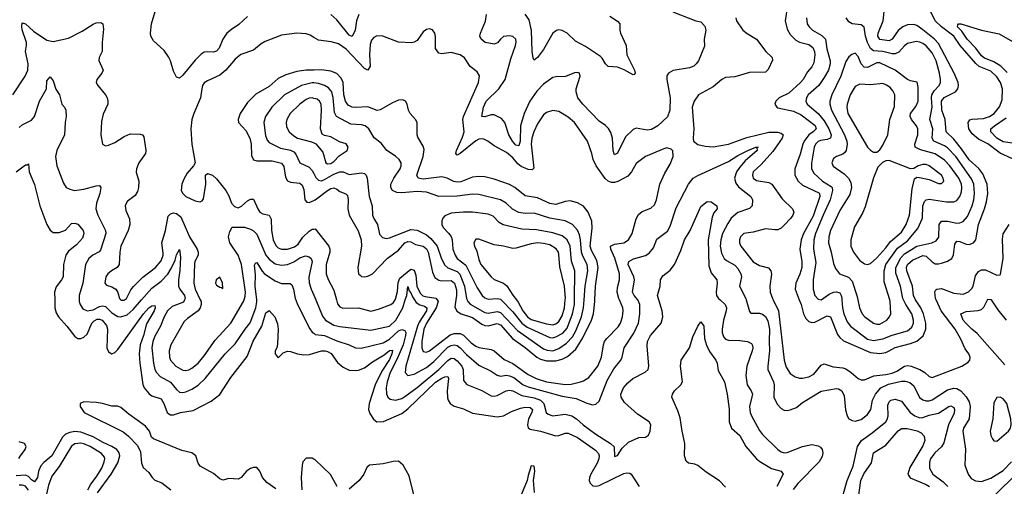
# Model space of a CAD drawing. Header units: inches. Extents: x 884549 to 1028252, y 526810 to 653624.
# Tile 285 of 656: x 928093 to 934478, y 598792 to 601817. Entities that reach past the tile are written whole.
import ezdxf

# ---------------------------------------------------------------- set-up
doc = ezdxf.new("R2010")
doc.units = ezdxf.units.IN
doc.header["$MEASUREMENT"] = 0
for name, color, linetype in [('A9529', 7, 'Continuous'), ('A9539', 7, 'Continuous'), ('A9620', 7, 'Continuous'), ('A9630', 7, 'Continuous')]:
    doc.layers.add(name, color=color, linetype=linetype)

msp = doc.modelspace()

# ---------------------------------------------------------------- linework, layer by layer
at = {"layer": 'A9529', "color": 5}
for points, elevation in [([(928320.4, 600000), (928321.7, 599950), (928330, 599917.1), (928345.8, 599890), (928399.2, 599830), (928450, 599762.7), (928471.2, 599751.2), (928490, 599750.2), (928510, 599759.3), (928530, 599778.5), (928561.5, 599850), (928575.3, 599864.7), (928595.1, 599875.1), (928610, 599876), (928628.5, 599868.5), (928655.2, 599835.2), (928663.6, 599810), (928658, 599690), (928670, 599663.2), (928690, 599650.2), (928710, 599658.9), (928730, 599679.4), (928895, 599910), (928930, 599948.1), (928950, 599962.1), (928970, 599964.9), (928972.4, 599950), (928964.4, 599930), (928914.6, 599845.4), (928896.1, 599770), (928875.1, 599710), (928867.8, 599650), (928871.2, 599590), (928891.9, 599451.9), (928900.2, 599430), (928931.9, 599391.9), (928950, 599378.1), (929010, 599359.7), (929027, 599330), (929050, 599270.2), (929061.1, 599261.1), (929070, 599255.5), (929090, 599255.1), (929135.6, 599270), (929217.2, 599282.8), (929335.5, 599344.5), (929390, 599386.5), (929463, 599497), (929567.3, 599632.7), (929606.1, 599733.9), (929662.5, 599830), (929690, 599916.5), (929710, 599931.8), (929746.5, 599890), (929764.8, 599844.8), (929770.2, 599809.8), (929765.4, 599714.6), (929761.3, 599690), (929750.6, 599670), (929749.2, 599650), (929770, 599626), (929801.5, 599658.5), (929830, 599667.9), (929850, 599666), (929894, 599650), (929935.4, 599644.6), (929973.3, 599646.7), (930000, 599654.9)], 2120), ([(928478.2, 600000), (928477.8, 599990), (928484.8, 599970), (928503, 599943), (928530, 599928.9), (928570, 599936), (928610, 599958), (928630, 599963.1), (928650, 599957.8), (928690, 599917.6), (928730, 599893.6), (928750, 599890.7), (928790, 599903.5), (928830, 599939.1), (928883.1, 600000)], 2140), ([(928749.8, 600000), (928750, 599999.8), (928770, 599998.2), (928772.5, 600000)], 2160), ([(929161.8, 600000), (929154.4, 599985.6), (929081.2, 599958.8), (929050.6, 599929.4), (929029, 599890), (929006.1, 599830), (928970, 599766), (928956.6, 599730), (928949.1, 599690), (928960.1, 599590), (928970.1, 599550.1), (928980.9, 599530), (929004.2, 599504.2), (929070, 599466.6), (929110, 599419.6), (929130, 599403.2), (929150, 599400.2), (929170, 599404.2), (929210, 599420.9), (929250, 599447.8), (929295.4, 599490), (929424.7, 599650), (929490, 599716.2), (929554.3, 599810), (929588.5, 599851.5), (929623.6, 599950), (929631.7, 599988.3), (929630.3, 600000)], 2140), ([(929264.2, 600000), (929269, 599990), (929269.5, 599970), (929263.7, 599950), (929250, 599929), (929180.5, 599879.5), (929160.4, 599859.6), (929074, 599710), (929062.6, 599670), (929064.1, 599630), (929070, 599609.1), (929106.4, 599570), (929150, 599546), (929170, 599543), (929190, 599547.2), (929210, 599558), (929250, 599591.5), (929290, 599637.8), (929361.5, 599738.5), (929461.7, 599850), (929544.8, 599990), (929548, 600000)], 2160), ([(929883.9, 600000), (929895, 599970), (929973.8, 599813.8), (929990.7, 599790.7), (930000, 599784)], 2140), ([(929754.7, 598774.7), (929696.7, 598816.7), (929668.6, 598848.6), (929650.1, 598890.1), (929630, 598913.4), (929610, 598913.9), (929590, 598908.1), (929564.7, 598890), (929529.8, 598850.2), (929510, 598838.9), (929450, 598842.2), (929410, 598832.6), (929390, 598839.8), (929350, 598875), (929263.4, 598923.4), (929250, 598941.1), (929234.8, 598990), (929210, 599008.9), (929144.8, 599024.8), (928960.3, 599100.3), (928948, 599110), (928935.1, 599150), (928910, 599182.6), (928800.2, 599260.2), (928750, 599302), (928730, 599312.3), (928690, 599311.1), (928631.1, 599328.9), (928590, 599334.7), (928510, 599340.2), (928486, 599330), (928484.8, 599310), (928511.6, 599270), (928764.3, 599144.3), (928797.9, 599117.9), (928857.7, 599057.7), (928876.1, 599016.1), (928883.2, 598943.2), (928894.9, 598914.9), (928930, 598882.7), (928951.6, 598850), (928970, 598833), (929015.1, 598815.1), (929072.6, 598770)], 2080), ([(928597.2, 598750), (928687.4, 598870), (928730, 598944.2), (928742.7, 598990), (928738.8, 599010), (928722.9, 599030), (928691.7, 599050), (928635.4, 599075.4), (928570, 599113.5), (928490, 599142.7), (928450, 599146.4), (928418.6, 599141.4), (928390.6, 599129.4), (928370.6, 599110), (928302.5, 598990), (928250, 598947.2), (928230, 598925), (928215, 598890), (928208.3, 598850), (928190, 598822.2), (928170, 598833.6), (928150, 598856.2), (928130, 598865), (928070, 598859.3)], 2120), ([(928088.6, 598971.4), (928097.8, 598990), (928129.8, 599030), (928135, 599050), (928124.4, 599070), (928090, 599080.5)], 2120), ([(928535.6, 598770), (928554.1, 598805.9), (928590, 598850.8), (928626.7, 598910), (928641.9, 598950), (928645.2, 598970), (928642.1, 598982.1), (928624.5, 599004.5), (928550, 599050.4), (928510, 599068.4), (928490, 599072.5), (928450, 599067.2), (928428.3, 599051.7), (928350, 598919.5), (928302.6, 598857.4), (928281, 598799), (928251, 598671)], 2140), ([(930000, 598969.1), (929990, 598973.8), (929950, 598974), (929930, 598950.4), (929924.8, 598930), (929918.6, 598850), (929923.7, 598770)], 2080), ([(928150, 598766.6), (928130, 598792.4), (928110, 598800.4), (928090, 598800.3)], 2140)]:
    msp.add_lwpolyline(points, dxfattribs=dict(at, elevation=elevation))
at = {"layer": 'A9539', "color": 5}
for points, elevation in [([(930000, 599784), (930010, 599776.8), (930070, 599770.6), (930150, 599735.3), (930230.1, 599710.1), (930270, 599690.9), (930307.2, 599687.2), (930450, 599722.3), (930490, 599746.7), (930550, 599799.4), (930570, 599808.5), (930590, 599803.2), (930596.6, 599790), (930595.9, 599770), (930579.8, 599710), (930541.8, 599618.2), (930495.3, 599530), (930475.6, 599470), (930470.1, 599430), (930472.4, 599392.4), (930481.1, 599370), (930496.4, 599356.4), (930530.1, 599350.1), (930570, 599361.4), (930590, 599373.7), (930670, 599433.1), (930810, 599550.1), (930870, 599608.4), (930890, 599622.5), (930910, 599621.3), (930930, 599605.6), (930961, 599570), (930968.6, 599550), (930970, 599478), (930992.7, 599452.7), (931090, 599414), (931150, 599379.3), (931170, 599376.3), (931190, 599379.8), (931248.3, 599411.7), (931270, 599416.2), (931290, 599411.1), (931350, 599380.3), (931430, 599365.8), (931469.3, 599350), (931492.8, 599330), (931507.6, 599270), (931519.6, 599259.6), (931550, 599248.8), (931630, 599258.8), (931674, 599250), (931703.7, 599230), (931746.8, 599190), (931830, 599130.1), (931924.4, 599070), (931947.1, 599047.1), (931950, 598986), (931970, 598990.8), (931999.7, 599040.3), (932041.8, 599078.2), (932107.5, 599107.5), (932150, 599111.3), (932170, 599124.7), (932181.2, 599150), (932185.6, 599190), (932175.8, 599210), (932099.8, 599259.8), (932014.9, 599334.9), (931992.4, 599370), (931990.6, 599390), (932009.3, 599430.7), (932037.2, 599462.8), (932069.6, 599490), (932148.6, 599531.4), (932167.4, 599550), (932171.6, 599570), (932162, 599702), (932163.8, 599730), (932183, 599770), (932251.6, 599850), (932262.9, 599890), (932259.5, 599930), (932238.1, 600000)], 2140), ([(930012.6, 600000), (930056, 599896), (930076.9, 599870), (930130, 599837.5), (930170, 599827.8), (930370, 599803.4), (930490, 599831.2), (930531.1, 599868.9), (930577.7, 599950), (930593.7, 600000)], 2160), ([(930147.5, 600000), (930154.6, 599974.6), (930170, 599956.3), (930187.5, 599947.5), (930290, 599948.3), (930370, 599926.9), (930420.2, 599939.8), (930500.5, 599970), (930516.8, 599983.2), (930527, 600000)], 2180), ([(930654, 600000), (930664.2, 599984.2), (930687.9, 599967.9), (930719.1, 599959.1), (930733.4, 599950), (930730.7, 599930), (930683.5, 599856.5), (930671.7, 599830), (930596.4, 599570), (930593.4, 599530), (930610, 599510.2), (930650, 599518.8), (930730, 599563.3), (930779.6, 599600.4), (930870, 599693.5), (930890, 599705), (930910, 599709.5), (930930, 599705), (930949.3, 599689.3), (930990, 599645.6), (931070, 599576.5), (931150, 599538.5), (931190, 599512.2), (931210, 599506.7), (931250, 599512.1), (931270, 599508.9), (931296.5, 599496.5), (931357.5, 599450), (931390, 599436.3), (931610, 599377), (931700.5, 599360.5), (931770, 599330.1), (931810, 599320.5), (931830, 599325), (931850, 599344.9), (931902.2, 599477.8), (931946.1, 599553.9), (931990.6, 599610), (931999.8, 599630), (932013.2, 599690), (932076.1, 599783.9), (932105.3, 599850), (932113.8, 599910), (932114.2, 599970), (932101.8, 600000)], 2160), ([(930799.7, 600000), (930806.6, 599990), (930794.4, 599950), (930731.5, 599850), (930714.3, 599810), (930700.9, 599730), (930701, 599690), (930710, 599665.5), (930730, 599661), (930750, 599670.1), (930885, 599775), (930910, 599783.1), (930950, 599781.9), (930971.7, 599771.7), (931021.2, 599721.2), (931050, 599700.8), (931070, 599691.8), (931150, 599678.4), (931170, 599670.1), (931234.9, 599614.9), (931290, 599589), (931390, 599516.7), (931443, 599490), (931510, 599468.8), (931630, 599451.4), (931670, 599454.3), (931730, 599469.5), (931750, 599475.9), (931782.8, 599497.2), (931842.5, 599570), (931865.6, 599630), (931878.4, 599710), (931885.8, 599730), (931899.9, 599750), (931974.8, 599825.2), (931989.5, 599850.5), (932002.3, 599890), (932007.2, 599930), (932004.6, 599950), (931982.8, 600000)], 2180), ([(930921.7, 600000), (930915.6, 599955.6), (930926.7, 599926.7), (930956.5, 599910), (931030, 599886.6), (931090, 599843.8), (931110, 599835.4), (931130, 599833), (931190, 599847.5), (931210, 599839.7), (931288.7, 599750), (931371.2, 599691.2), (931445.7, 599630), (931470, 599617.1), (931510, 599606.1), (931570, 599605.4), (931610, 599616.2), (931645.9, 599634.1), (931698.7, 599681.3), (931745.5, 599754.5), (931801.5, 599870), (931814.2, 599910), (931822.9, 599990), (931823.3, 600000)], 2220), ([(930995.3, 600000), (930999.6, 599990), (931014, 599974), (931110, 599918.8), (931130, 599914.2), (931190, 599925.9), (931210, 599918.2), (931321.3, 599801.3), (931490, 599684), (931514.3, 599674.3), (931550, 599670.8), (931590, 599684.5), (931639.7, 599720.3), (931677.9, 599762.1), (931699.8, 599800.2), (931736.6, 599890), (931749.9, 599950), (931753.2, 600000)], 2240), ([(931214.6, 600000), (931290, 599922.7), (931348.9, 599848.9), (931382.9, 599822.9), (931530, 599756.6), (931550, 599755.5), (931570, 599760.5), (931614.7, 599785.3), (931643.4, 599816.6), (931676.8, 599910), (931690.3, 599970.3), (931690.7, 600000)], 2260), ([(931315, 600000), (931326.2, 599986.2), (931355.6, 599930), (931384.8, 599890), (931410, 599873.8), (931510, 599845.2), (931550, 599839.7), (931570, 599845.3), (931590, 599861.4), (931610, 599897.5), (931626.7, 599950), (931631.1, 600000)], 2280), ([(932634.8, 600000), (932667.8, 599970), (932676.3, 599950), (932674.8, 599930), (932656.8, 599870), (932648.4, 599810), (932647.9, 599787.9), (932658.3, 599758.3), (932670, 599745.4), (932690, 599740.5), (932762.2, 599737.8), (932813.4, 599730), (932837.9, 599717.9), (932845.3, 599705.3), (932847.7, 599690), (932843.2, 599670), (932808.9, 599570), (932801, 599510), (932810.1, 599450.1), (932837.2, 599410), (932844.3, 599390), (932826.2, 599310), (932830.2, 599270), (932839, 599250), (932890, 599153.8), (932908.7, 599128.7), (933010, 599030.4), (933030, 599016.5), (933050, 599009.3), (933070, 599010.3), (933170, 599051.1), (933230, 599063.2), (933270, 599055.5), (933285, 599045), (933295.8, 599030), (933300.5, 599010), (933295.7, 598984.3), (933277.7, 598950), (933139.7, 598810), (933109.2, 598770.8)], 2140), ([(932803.4, 600000), (932825, 599925), (932834.4, 599914.4), (932890, 599913.7), (932910, 599908.5), (932930, 599894), (932944.5, 599864.5), (932954.6, 599810), (932951.9, 599730), (932955.8, 599670), (932943.2, 599570), (932944.8, 599550), (932981.1, 599470), (932985.1, 599450), (932982.9, 599370), (933005.2, 599325.2), (933030, 599297.1), (933050, 599286), (933070, 599283.1), (933090, 599287), (933130, 599302.3), (933170, 599335.4), (933290, 599409.3), (933390, 599426.2), (933403.4, 599423.4), (933423.2, 599410), (933438.4, 599378.4), (933447.3, 599287.3), (933458, 599250), (933470.4, 599230), (933490, 599217.7), (933510, 599213.6), (933550, 599225.8), (933590, 599258.5), (933612.1, 599290), (933623, 599350), (933642.3, 599390), (933677.8, 599430), (933725.7, 599454.3), (933810, 599473.9), (933833.6, 599473.6), (933865, 599465), (933890, 599444.2), (933928.2, 599368.2), (933950, 599352.1), (933970, 599345.6), (933990, 599345.6), (934010, 599352.3), (934110, 599417.1), (934150, 599427.8), (934170, 599425.8), (934196.1, 599410), (934230, 599371.5), (934250, 599339.5), (934256.8, 599310), (934250.1, 599229.9), (934213.9, 599170), (934207.8, 599150), (934226.8, 599033.2), (934222, 598930), (934243.2, 598870), (934262.8, 598842.8), (934290, 598827.1), (934330, 598822.9), (934390, 598845.6), (934470, 598894.6), (934523.9, 598950)], 2160), ([(932978.9, 600000), (933013.1, 599930), (933050.6, 599610), (933063.6, 599563.6), (933090, 599524.2), (933121.9, 599501.9), (933150, 599493.4), (933170, 599492.5), (933210, 599501.5), (933241.9, 599518.1), (933290, 599576.9), (933310, 599586.7), (933367.4, 599567.4), (933430, 599560.8), (933450, 599553.1), (933485, 599530), (933530, 599490.1), (933550, 599481.4), (933570, 599482), (933631.7, 599508.3), (933710, 599516.3), (933750, 599525.9), (933780.4, 599539.6), (933830, 599571.7), (933850, 599574.9), (933874.3, 599570), (933928.7, 599548.7), (933961.2, 599530), (933990, 599503.2), (934010, 599497.8), (934202.9, 599570), (934244.1, 599595.9), (934253, 599610), (934255.4, 599630), (934247.1, 599650), (934222.9, 599682.9), (934193.8, 599750), (934159.2, 599810), (934069.1, 599929.1), (934036, 600000)], 2180), ([(933148.1, 600000), (933159.4, 599970), (933174.7, 599910), (933190, 599879.2), (933210, 599861), (933230, 599853.9), (933250, 599855.9), (933330, 599897.8), (933350, 599891.8), (933396.6, 599776.6), (933410, 599756.3), (933435.4, 599735.4), (933610, 599658.9), (933670, 599652.2), (933710, 599658.9), (933730, 599669.6), (933770, 599692.4), (933870, 599717.6), (933910, 599734.1), (933951.9, 599768.1), (933969.5, 599810), (933969.5, 599850), (933952.7, 599910), (933935.9, 599950), (933902.1, 600000)], 2220), ([(933424.9, 600000), (933427.9, 599950), (933436.8, 599910), (933458.9, 599858.9), (933480.5, 599830), (933590, 599746.9), (933630, 599737.5), (933690, 599747.2), (933750, 599771.5), (933850, 599800.6), (933877.2, 599822.8), (933888, 599850), (933889, 599870), (933878.2, 599910), (933838.8, 599970), (933824.9, 600000)], 2240), ([(933528.1, 600000), (933539.1, 599950), (933556.6, 599910), (933573.2, 599890), (933630, 599849.3), (933650, 599842.2), (933670, 599843.2), (933715.1, 599870), (933733.8, 599890), (933742.3, 599910), (933738.2, 599990), (933735.1, 600000)], 2260), ([(934480.6, 599580.6), (934302.3, 599782.3), (934267, 599810), (934230, 599847.9), (934211.5, 599870), (934195.8, 599910), (934230, 599925.3), (934308.8, 599931.2), (934330, 599937.6), (934345.7, 599954.3), (934367.7, 600000)], 2160), ([(934391.7, 600000), (934435.9, 599935.9), (934490, 599868.4)], 2160), ([(932670, 598787.2), (932630, 598828.4), (932543.8, 598883.8), (932490, 598926.8), (932470, 598935.8), (932430, 598941.5), (932414.8, 598954.8), (932404.5, 598990), (932405.3, 599070), (932387.7, 599150), (932376.4, 599236.4), (932361.4, 599281.4), (932321.2, 599370), (932326, 599390), (932338.4, 599410), (932379.6, 599450), (932391.5, 599470), (932378.2, 599570), (932382.3, 599610), (932436.9, 599690), (932458.2, 599761.8), (932490, 599831), (932510, 599858.8), (932530, 599831.3), (932532.8, 599750), (932546.2, 599706.2), (932565.3, 599665.3), (932606.3, 599610), (932615.3, 599590), (932622.3, 599542.3), (932663.1, 599470), (932680.3, 599390), (932692.8, 599292.8), (932693.9, 599210), (932708.7, 599170), (932761.8, 599121.8), (932800.8, 599050), (932870, 598969.4), (932892.1, 598952.1), (932968.2, 598908.2), (933030.4, 598890), (933043.5, 598870), (933003.6, 598790)], 2120), ([(930000, 599654.9), (930049.9, 599670.1), (930074, 599670), (930090, 599667.1), (930113.8, 599653.8), (930154.6, 599594.6), (930190, 599563.8), (930230, 599545.6), (930270, 599542.2), (930290, 599545), (930330, 599560.4), (930380.2, 599599.8), (930455.6, 599644.4), (930490, 599673.4), (930510, 599674.6), (930506.7, 599650), (930490, 599613.2), (930440.5, 599539.5), (930399, 599450), (930358.7, 599330), (930355.9, 599290), (930363.2, 599263.2), (930386.6, 599226.6), (930410, 599210.9), (930452.3, 599212.3), (930570, 599263.4), (930610, 599294.6), (930790, 599468), (930830, 599494), (930850, 599502.8), (930870, 599504.4), (930874.4, 599490), (930865.4, 599410), (930866.5, 599366.5), (930871, 599350), (930884.2, 599330), (930910, 599312), (930970, 599294), (931030, 599265.5), (931190, 599243.5), (931230, 599248.6), (931283.1, 599276.9), (931340.7, 599299.3), (931370, 599305.1), (931402.1, 599302.1), (931417.8, 599290), (931414.1, 599270), (931392.8, 599230), (931385.5, 599190), (931391.2, 599171.2), (931402.5, 599162.5), (931470.5, 599150.5), (931570, 599120.4), (931590, 599122.2), (931630, 599136.6), (931650, 599135.7), (931710, 599107.5), (931827.1, 599027.1), (931845.8, 599005.8), (931850.4, 598990), (931848.3, 598970), (931838.3, 598941.7), (931796.1, 598870), (931787.5, 598850), (931785.5, 598830), (931792.3, 598812.3), (931810, 598795.3), (931830, 598792.6), (931850, 598798), (932010, 598874.4), (932030, 598879.5), (932050, 598876.3), (932058, 598870), (932109.4, 598790)], 2120), ([(933410, 598660.7), (933457.9, 598830), (933497.1, 598922.9), (933524.6, 599050), (933550.5, 599089.5), (933621.2, 599138.8), (933710.2, 599209.8), (933721.2, 599230), (933724.4, 599250), (933722, 599318), (933730, 599339.2), (933741.4, 599350), (933770, 599357.9), (933810, 599344.6), (933867.7, 599270), (933896.6, 599250), (933930, 599237), (933950, 599238.1), (933990, 599253.1), (934050, 599267.3), (934117.3, 599310), (934130, 599313.6), (934150, 599303.5), (934155.6, 599290), (934152.9, 599267.1), (934116.1, 599190), (934085.5, 599074.5), (934071.1, 599048.9), (934026.9, 599010), (933999.7, 598970), (933991.8, 598948.2), (933992.6, 598910), (934013.9, 598870), (934080.3, 598820.3), (934111.8, 598790)], 2140), ([(933518, 598610), (933547.1, 598830), (933567.4, 598872.6), (933616.2, 598943.8), (933629.9, 599010), (933710, 599058), (933789.1, 599150.9), (933810, 599166.5), (933847.4, 599167.4), (933911.8, 599151.8), (933938.9, 599138.9), (933957.8, 599117.8), (933961.3, 599090), (933950, 599054.5), (933864.9, 598915.1), (933852.5, 598870), (933866.5, 598846.5), (933970, 598803), (933991.7, 598790)], 2120), ([(930152, 598790), (930109.2, 598869.2), (930010, 598964.4), (930000, 598969.1)], 2080), ([(930670.1, 598650), (930619, 598859), (930579.1, 598930), (930550, 598954.9), (930513.8, 598953.8), (930450, 598937.3), (930361.2, 598930), (930344.9, 598915.1), (930325.6, 598870), (930294.5, 598830), (930230, 598773.7)], 2080), ([(931431.8, 598751.8), (931425, 598830), (931433.6, 598890), (931430, 598922), (931410, 598924), (931390, 598862.4), (931384.4, 598830), (931310, 598653)], 2080), ([(934420.3, 598739.7), (934555, 598870)], 2140)]:
    msp.add_lwpolyline(points, dxfattribs=dict(at, elevation=elevation))
at = {"layer": 'A9539', "color": 5, "elevation": 2180}
msp.add_lwpolyline([(934450, 599369.6), (934430, 599367), (934410, 599334), (934403.5, 599230), (934386.5, 599150), (934390, 599121), (934400.2, 599100.2), (934410, 599087.3), (934430, 599084.9), (934504.8, 599150), (934518, 599170), (934522.7, 599190), (934519.2, 599230), (934494.2, 599330), (934470, 599359.7)], close=True, dxfattribs=at)
at = {"layer": 'A9620', "color": 5}
for points, elevation in [([(929570, 601838.7), (929514.9, 601785.1), (929465.7, 601754.3), (929436.9, 601730), (929409.6, 601690.4), (929386.4, 601633.6), (929370, 601613.6), (929350, 601606), (929309.8, 601609.8), (929290, 601605.8), (929270, 601593.8), (929230, 601555.3), (929150, 601456.8), (929130, 601438.9), (929110, 601444.2), (929090, 601484.5), (929070.5, 601550.5), (929057.4, 601577.4), (929030, 601616.9), (928960.9, 601680.9), (928944.4, 601710), (928941, 601730), (928948, 601790), (928970.7, 601870)], 2160), ([(928049.7, 601330), (928129.8, 601450), (928145, 601490), (928149.1, 601530), (928131.8, 601610), (928138, 601650), (928136.6, 601670), (928110, 601752.3), (928106.9, 601773.1), (928110, 601795.8), (928130, 601791), (928183.1, 601743.1), (928270, 601685), (928310, 601675.2), (928410, 601697.4), (928498.2, 601741.8), (928570, 601788.9), (928590, 601797.4), (928619.2, 601799.2), (928632.4, 601790), (928636.5, 601756.5), (928627.6, 601670), (928628.7, 601610), (928607.8, 601572.2), (928607.4, 601552.6), (928633.9, 601490), (928626.5, 601470), (928593.8, 601430), (928588.8, 601410), (928599.5, 601390), (928648.9, 601330), (928660.3, 601310), (928664.9, 601290), (928664, 601270), (928635.3, 601204.7), (928623.8, 601156.2), (928619.3, 601070), (928630, 601010.8), (928650, 600999.5), (928670, 601002.7), (928710, 601021.3), (928770, 601060.7), (928810, 601077.7), (928874.4, 601074.4), (928890.3, 601070.3), (928897.5, 601057.5), (928912, 600970), (928908.5, 600950), (928865.2, 600890), (928850.3, 600850), (928847.9, 600827.9), (928866.3, 600770), (928863.6, 600730), (928856.4, 600703.6), (928841.6, 600678.4), (928790, 600638.4), (928778, 600610), (928780.5, 600580.5), (928805.5, 600525.5), (928808.2, 600490), (928796.3, 600450), (928748.9, 600350), (928741.9, 600310), (928738.2, 600230), (928724.2, 600210), (928688.9, 600190), (928665.2, 600170), (928652.4, 600150), (928644.6, 600110), (928656.5, 600096.5), (928690, 600085.5), (928716.1, 600070), (928728.6, 600048.6), (928739.6, 600010), (928749.8, 600000)], 2160), ([(930000, 601702.3), (929976.6, 601716.6), (929950, 601725), (929890, 601728.9), (929790, 601717.7), (929683.9, 601676.1), (929658.8, 601661.2), (929610, 601620.3), (929527.5, 601592.5), (929490, 601561), (929430, 601490.8), (929390, 601457.2), (929310, 601421), (929290, 601407.6), (929279, 601390), (929273.8, 601370), (929266.4, 601310), (929222, 601210), (929209.2, 601170), (929202.9, 601110), (929209.3, 601009.3), (929230.6, 600889.4), (929221, 600870), (929178.3, 600821.7), (929156.5, 600783.5), (929143.8, 600750), (929141.3, 600710), (929150.3, 600690), (929170, 600670.3), (929230, 600642), (929263.2, 600636.8), (929277.2, 600642.8), (929284.8, 600655.2), (929301, 600750), (929298.7, 600810), (929310, 600820.3), (929343.8, 600810), (929370, 600786), (929430.5, 600710.5), (929450, 600674.3), (929466.9, 600626.9), (929485.3, 600605.3), (929510, 600598.1), (929532.2, 600607.8), (929570, 600642), (929590, 600654), (929610, 600653), (929636.6, 600590), (929650, 600570.2), (929670, 600557.9), (929710.2, 600550), (929724.5, 600524.5), (929725.6, 600450), (929735.9, 600390), (929754.2, 600354.2), (929770, 600339), (929790, 600329.1), (929830, 600329.7), (929875.5, 600344.5), (929898, 600362), (929930, 600406.4), (929970, 600445.6), (929990, 600458.5), (930000, 600460)], 2180), ([(930000, 601491), (929950, 601490.8), (929890, 601480.9), (929819.3, 601460.7), (929770, 601436.1), (929710, 601384), (929625.3, 601334.7), (929570, 601279.3), (929523.5, 601210), (929510.2, 601170), (929512.7, 601150), (929559, 601099), (929585.2, 601050), (929593.8, 601010), (929596.5, 600936.5), (929609.2, 600909.2), (929630, 600901.1), (929730, 600901.1), (929790, 600886.4), (929805.2, 600865.2), (929815.9, 600795.9), (929830, 600772.6), (929850, 600763.6), (929910, 600757.8), (929925.1, 600745.1), (929935.6, 600715.6), (929941.8, 600650), (929954.2, 600634.2), (929970, 600632.7), (930000, 600645)], 2220), ([(928090, 601117.3), (928110, 601134.7), (928170, 601166.3), (928190, 601188.7), (928222.4, 601290), (928266.6, 601370), (928270, 601421), (928290, 601447.7), (928310, 601421.6), (928326.7, 601366.7), (928350.4, 601330), (928366, 601270), (928383.8, 601250), (928392.7, 601230), (928394.4, 601190), (928387.5, 601150), (928383.8, 601070), (928334.7, 600970), (928326, 600930), (928334.7, 600870), (928377, 600757), (928395.5, 600730), (928417.8, 600717.8), (928449.1, 600709.1), (928510, 600718.5), (928590, 600740.2), (928610, 600742), (928619, 600730), (928612.8, 600690), (928591.9, 600628.1), (928587.5, 600590), (928598.9, 600550), (928650.1, 600450.1), (928651.3, 600430), (928617.7, 600322.3), (928608.1, 600311.9), (928566.9, 600290), (928542.2, 600270), (928518.9, 600230), (928501.9, 600110), (928479.1, 600030), (928478.2, 600000)], 2140), ([(930000, 601406.8), (929990, 601408), (929919.6, 601390), (929810, 601329.2), (929727.6, 601250), (929687.7, 601190), (929675.3, 601150), (929686.5, 601066.5), (929697, 601037), (929710, 601020.2), (929784.2, 600984.2), (929850, 600970.6), (929870, 600960.5), (929884.5, 600944.5), (929910.1, 600890.1), (929970, 600861.6), (929990, 600838.9), (930000, 600820.8)], 2240), ([(930000, 601307.1), (929990, 601309.9), (929970, 601307.9), (929950, 601299.2), (929909.3, 601270), (929847, 601210), (929824.4, 601170), (929820.9, 601150), (929823.6, 601123.6), (929840.7, 601090), (929870, 601063.7), (929894.3, 601050), (929985.1, 601025.1), (930000, 601018.3)], 2260), ([(928070, 600830.2), (928130, 600876.1), (928142.9, 600877.1), (928150, 600882.8), (928153.8, 600830), (928190, 600747.7), (928224.2, 600610), (928270.1, 600490.1), (928290, 600452.2), (928310, 600436.9), (928350, 600437.2), (928390, 600453), (928430, 600495.3), (928450, 600498.8), (928470, 600492.1), (928503.9, 600450), (928508.8, 600430), (928499.6, 600400.4), (928462.2, 600357.8), (928410, 600316.1), (928391.7, 600290), (928376.3, 600230), (928374.3, 600150), (928364.7, 600130), (928330, 600084.7), (928319, 600050), (928320.4, 600000)], 2120), ([(928772.5, 600000), (928786, 600010), (928814, 600066), (928831.9, 600088.1), (928891, 600149), (928973, 600210), (929010, 600254.3), (929023.2, 600290), (929023.9, 600303.9), (929015, 600370), (929039, 600450), (929056.2, 600543.8), (929070, 600559.4), (929090, 600564.8), (929110, 600560.7), (929138.1, 600538.1), (929194.7, 600410), (929243, 600330), (929249.5, 600310), (929249.4, 600290), (929229.4, 600250), (929226.4, 600233.6), (929221.5, 600110), (929230.6, 600070), (929264.2, 600000)], 2160), ([(929548, 600000), (929555.8, 600024.2), (929558.4, 600050), (929532.5, 600230), (929510, 600291.5), (929456.2, 600370), (929447.5, 600410), (929455.9, 600444.1), (929470, 600472.6), (929550, 600472.8), (929590, 600459.5), (929610, 600447.3), (929630, 600427), (929690, 600290.9), (929710, 600263.6), (929750, 600235.3), (929790, 600225.1), (929828.9, 600231.1), (929870, 600246.8), (929910, 600274), (929945.4, 600285.4), (929970, 600280.8), (929984.2, 600270), (929989.3, 600249.3), (929967.4, 600147.4), (929970.7, 600110.7), (929983.5, 600070), (930000, 600030.3)], 2160), ([(928883.1, 600000), (928950, 600076.8), (929010, 600123.1), (929053.4, 600166.6), (929076.4, 600203.6), (929100.8, 600259.2), (929110, 600292.7), (929130, 600327.3), (929136.8, 600276.8), (929131.6, 600191.6), (929122, 600130), (929122.6, 600090), (929130.6, 600070), (929162.4, 600030), (929167, 600010), (929161.8, 600000)], 2140), ([(929630.3, 600000), (929619.6, 600090), (929622.3, 600162.3), (929615.1, 600224.9), (929621.4, 600238.6), (929630, 600242.6), (929666.2, 600186.2), (929681.3, 600170), (929750, 600123.5), (929790, 600106), (929847.9, 600107.9), (929858.6, 600098.6), (929869.3, 600070), (929880.2, 600010), (929883.9, 600000)], 2140)]:
    msp.add_lwpolyline(points, dxfattribs=dict(at, elevation=elevation))
at = {"layer": 'A9620', "color": 5, "elevation": 2180}
msp.add_lwpolyline([(929390, 600149), (929366.4, 600130), (929363, 600110), (929370, 600096), (929390, 600082.8), (929402, 600082), (929410, 600074), (929408.7, 600111.3)], close=True, dxfattribs=at)
at = {"layer": 'A9630', "color": 5}
for points, elevation in [([(933072.7, 601910), (933056.8, 601810), (933070, 601756.5), (933090, 601720.6), (933125.3, 601685.3), (933150, 601672), (933210, 601656.7), (933236.8, 601636.8), (933246.6, 601610), (933247.9, 601590), (933243, 601537), (933230, 601510.8), (933200.6, 601479.4), (933172.3, 601430), (933155.5, 601410), (933080, 601340), (933016.9, 601310), (932996.9, 601290), (932989.2, 601270), (933002, 601250), (933010, 601246), (933110, 601224.6), (933160.3, 601200.3), (933251.3, 601131.3), (933256.6, 601110), (933238.4, 601090), (933210.9, 601070), (933180.3, 601030), (933170.5, 601010), (933154.6, 600945.4), (933118.8, 600850), (933119.8, 600810), (933140.1, 600770), (933170, 600743.8), (933274.9, 600694.9), (933280.1, 600690), (933282.4, 600670), (933237.2, 600542.8), (933175.5, 600430), (933161, 600390), (933151.5, 600330), (933165.4, 600250), (933164.2, 600210), (933152.4, 600167.6), (933126.7, 600110), (933121.8, 600070), (933148.1, 600000)], 2220), ([(930291.6, 601850), (930277.7, 601810), (930267.5, 601750), (930250, 601708.5), (930230, 601716.8), (930150, 601816.5), (930110, 601849.9)], 2160), ([(932327.5, 601867.5), (932477.3, 601810), (932510, 601802.3), (932535.5, 601775.5), (932542.1, 601750), (932531.9, 601690), (932534.2, 601645.8), (932494.6, 601550), (932480.4, 601530), (932464.1, 601515.9), (932435.6, 601504.4), (932331.4, 601488.6), (932299.1, 601470), (932290, 601454), (932289.1, 601430), (932311.2, 601310), (932308, 601230), (932293.3, 601186.7), (932232, 601130), (932190, 601105.6), (932162, 601102), (932090, 601114), (932070, 601105.8), (932021.7, 601058.3), (931970, 600951.5), (931950, 600942), (931947.7, 600947.7), (931942.2, 600970), (931938, 601050), (931926.2, 601086.2), (931912, 601112), (931892.1, 601132.1), (931850, 601159.3), (931744, 601270), (931711.6, 601310), (931701.1, 601350), (931701.8, 601370), (931727.8, 601450), (931722.7, 601470), (931710, 601475.8), (931690, 601472.4), (931631.2, 601448.8), (931570, 601447), (931550, 601441.6), (931490, 601399.1), (931446.7, 601353.3), (931401.7, 601290), (931364, 601210), (931340.8, 601130), (931337.3, 601030), (931330, 600999.7), (931310, 601003.8), (931288.8, 601030), (931265, 601070), (931238.8, 601150), (931216.9, 601176.9), (931170, 601199.3), (931150, 601200.6), (931110, 601187.2), (931090, 601189.7), (931100.7, 601250), (931117.3, 601290), (931200.8, 601370), (931242, 601430), (931277.2, 601562.8), (931308.8, 601650), (931312.3, 601672.3), (931310, 601691.1), (931290, 601707.3), (931270, 601712.2), (931230, 601707.3), (931210, 601691.3), (931191.8, 601668.2), (931170, 601658.7), (931112.3, 601670), (931084.4, 601690), (931077.3, 601710), (931080.9, 601730), (931112.5, 601807.5), (931120.7, 601850)], 2160), ([(931919.8, 601839.8), (931970, 601807.7), (931985.5, 601790), (931983.8, 601750), (931988.5, 601730), (932026.3, 601650), (932030.3, 601590), (932078.9, 601490), (932083, 601470), (932077.4, 601462.6), (932070, 601459.6), (932012.3, 601492.3), (931970, 601508.8), (931910, 601514.3), (931891.6, 601531.6), (931870, 601568.2), (931858.2, 601578.2), (931762.6, 601642.6), (931698.1, 601678.1), (931643.1, 601730), (931610, 601748), (931590, 601750.6), (931573.4, 601746.6), (931550.1, 601729.9), (931490, 601624.4), (931450, 601571.5), (931430, 601555.1), (931422, 601570), (931416.4, 601610), (931412.5, 601747.5), (931396.4, 601816.4), (931370, 601853.3)], 2140), ([(933902.1, 600000), (933901.3, 600001.3), (933888.6, 600030), (933882.5, 600090), (933845.4, 600190), (933844, 600210), (933850.3, 600230), (933882.2, 600257.8), (933950, 600288.8), (933970, 600284.7), (934010, 600247.4), (934030, 600235), (934050, 600233.4), (934070, 600238.1), (934110, 600251.5), (934137.3, 600270), (934147.7, 600292.3), (934157.5, 600362.5), (934170, 600381.2), (934190, 600380.1), (934230, 600362.3), (934250, 600359.9), (934277, 600370), (934292.3, 600390), (934309.1, 600490), (934349.9, 600590.1), (934362.9, 600637.1), (934370.8, 600690.8), (934367, 600750), (934337.5, 600817.5), (934311.4, 600851.4), (934250, 600909.4), (934201, 600981), (934150, 601042.9), (934100.2, 601090), (934093.7, 601170), (934073.1, 601230), (934071.1, 601290), (934087.5, 601312.5), (934160.6, 601350), (934177, 601370), (934181.1, 601390), (934177.7, 601410), (934152.6, 601470), (934050, 601663), (934024.8, 601690), (933950, 601751.7), (933910, 601779), (933890, 601786.8), (933850, 601784.1), (933819.3, 601770), (933790, 601746.4), (933750, 601691), (933730, 601679.6), (933670, 601688.9), (933658.2, 601710), (933659.5, 601730), (933692.3, 601810), (933701.5, 601890)], 2220), ([(934601.9, 600881.9), (934450, 600951.7), (934370, 601012.7), (934310, 601043), (934270, 601076.6), (934247, 601110), (934243.2, 601150), (934253.1, 601166.9), (934270, 601173.1), (934342.6, 601177.4), (934380.7, 601190), (934412.1, 601210), (934447.4, 601252.6), (934462.6, 601297.4), (934465.3, 601370), (934453.7, 601410), (934430, 601447.5), (934390, 601484.5), (934314.1, 601514.1), (934292.1, 601532.1), (934191.3, 601650), (934151, 601710), (934070.3, 601770), (934030, 601809.5), (933997.1, 601877.1)], 2180), ([(932736.8, 601830), (932740.6, 601810), (932782.2, 601750), (932810, 601727.2), (932871.7, 601690), (932931.6, 601611.6), (932972.7, 601572.7), (932974.1, 601554.1), (932946.1, 601493.9), (932930, 601476.8), (932824.8, 601475.2), (932730, 601447.6), (932670, 601442), (932645.7, 601430), (932590, 601382.4), (932495.6, 601330), (932466.2, 601290), (932454.5, 601250), (932463.9, 601110), (932459.5, 601050), (932462, 601030), (932490, 601008.2), (932536.9, 600996.9), (932590, 600993.2), (932689.3, 601009.3), (932807.4, 601052.6), (932950, 601087.3), (933007.1, 601087.1), (933030, 601081.6), (933042.9, 601070), (933037.5, 601050), (932976.6, 600963.4), (932901.8, 600878.2), (932850, 600831.8), (932845.3, 600810), (932849.7, 600789.7), (932870, 600774.7), (932950, 600761.2), (932970.1, 600750.1), (933036.8, 600656.8), (933104.2, 600590), (933112, 600570), (933107.3, 600550), (933093.9, 600530), (933050, 600484.2), (933030, 600465.4), (933010, 600455.7), (932990, 600453.9), (932930, 600461.2), (932850, 600439.2), (932789.4, 600430.6), (932767.2, 600410), (932760.2, 600390), (932760.7, 600370), (932770.2, 600350), (932850, 600248), (932890, 600224.5), (932947.5, 600207.5), (932962.9, 600190), (932967.3, 600167.3), (932957, 600090), (932959.8, 600050), (932974, 600010), (932978.9, 600000)], 2180), ([(933195.3, 601830), (933199.3, 601790), (933213.2, 601770), (933234.9, 601750), (933295.2, 601715.2), (933317.8, 601690), (933327.8, 601627.8), (933349, 601550), (933348.5, 601530), (933336.8, 601490), (933310, 601442.4), (933273.9, 601390), (933206.7, 601330), (933193.9, 601310), (933190.9, 601290), (933199.8, 601270), (933270, 601208), (933310, 601161), (933340.5, 601110), (933355.3, 601070), (933350, 601048.5), (933330, 601040.9), (933285.4, 601034.6), (933270, 601027.4), (933253.6, 601010), (933244.4, 600990), (933227, 600887), (933226.4, 600850), (933241.7, 600821.7), (933299.4, 600770), (933355.5, 600735.5), (933360.6, 600730), (933363.8, 600710), (933348.9, 600650), (933302.2, 600550), (933254.3, 600430), (933242.9, 600390), (933240.6, 600330), (933256.2, 600243.8), (933237.7, 600130), (933237.2, 600070), (933250, 600028.9), (933270, 600005.8), (933290, 600001.6), (933342.4, 600037.6), (933369.5, 600050.5), (933390, 600053.1), (933410, 600045.4), (933419.5, 600030), (933424.2, 600010), (933424.9, 600000)], 2240), ([(933824.9, 600000), (933820.3, 600010), (933804.2, 600090), (933774.3, 600174.3), (933773.3, 600210), (933806, 600274), (933830, 600300.2), (933910, 600347.9), (934008.6, 600371.4), (934036.4, 600383.6), (934052, 600408), (934055.5, 600490), (934069.8, 600510), (934110, 600510.1), (934170, 600498.4), (934190, 600499.5), (934211.3, 600508.7), (934237.9, 600542.1), (934269.9, 600610.1), (934280.8, 600650), (934284.3, 600690), (934278.9, 600750), (934264.7, 600784.7), (934162.2, 600930), (934110, 600986.8), (934090, 601000.3), (934020.6, 601030), (934009.5, 601049.5), (934015, 601110), (933994.5, 601170), (934010.8, 601249.2), (934004.8, 601310), (934007.3, 601330), (934023.1, 601356.9), (934055.6, 601390), (934063.4, 601410), (934064.2, 601430), (934058, 601470), (934034.7, 601550), (934010, 601601.9), (933970, 601648.2), (933950, 601663.2), (933930, 601672.2), (933905, 601675), (933850, 601662.9), (933830, 601648.2), (933793.4, 601606.6), (933770, 601596.4), (933750, 601595.8), (933690, 601610.3), (933630, 601614.8), (933610.8, 601630.8), (933589.9, 601670), (933577.4, 601710), (933569.7, 601769.7), (933550, 601784.2), (933490, 601790.8), (933470, 601802.8), (933452.2, 601830)], 2240), ([(934495, 601475), (934454.9, 601514.9), (934410, 601545), (934350, 601568), (934330, 601583), (934292.6, 601632.6), (934237.5, 601690), (934203, 601743), (934174, 601770), (934175.1, 601784.9), (934181.2, 601790), (934196.3, 601790), (934329.3, 601749.3), (934444.7, 601724.7), (934530, 601675.9)], 2160), ([(931982.8, 600000), (931978.4, 600010), (931968.2, 600050), (931970, 600081.6), (931982.9, 600130), (931981.9, 600170), (931951.8, 600271.8), (931925.8, 600330), (931925, 600350), (931950, 600361.1), (932009.5, 600370.5), (932041.5, 600390), (932064.3, 600430), (932090, 600525.5), (932105.2, 600554.8), (932130, 600574.7), (932185.7, 600594.3), (932210, 600616.4), (932222.8, 600650), (932244.2, 600750), (932276.8, 600823.2), (932310, 600880.5), (932329.5, 600929.5), (932327.7, 600967.7), (932317.7, 600977.7), (932290, 600985.6), (932270, 600980.5), (932150.8, 600930), (932090, 600884.7), (932060.7, 600830), (932036.8, 600803.2), (931971.6, 600768.4), (931950, 600762.1), (931930, 600762.6), (931910, 600771), (931890, 600788.7), (931830.4, 600870), (931811, 600910), (931802.9, 600950), (931775.3, 601030), (931691.7, 601150), (931650, 601184.5), (931590, 601221), (931550, 601228.4), (931510, 601215.1), (931490, 601199.7), (931450, 601142.6), (931426.1, 601090), (931414.7, 601050), (931409.7, 601010), (931426.1, 600853.9), (931417.1, 600842.9), (931390, 600846), (931345.3, 600865.3), (931322.9, 600882.9), (931290, 600922.6), (931250, 600956.6), (931170, 600998.8), (931129.5, 601029.5), (931103.1, 601043.1), (931090, 601045.6), (931070, 601041.6), (931050, 601030.8), (930950, 600949.1), (930930, 600939.8), (930922.2, 600950), (930925.3, 600970), (930965, 601055), (930974.4, 601090), (930966.5, 601170), (930971.1, 601190), (931067.1, 601410), (931074, 601454), (931059.1, 601479.1), (931013.8, 601513.8), (930976.4, 601570), (930950, 601589), (930890, 601603.4), (930830, 601596.1), (930810, 601600.4), (930789.1, 601630), (930788.8, 601708.8), (930784.4, 601730), (930770, 601751.5), (930750, 601758.9), (930730, 601753.7), (930710, 601738.3), (930670, 601682.4), (930650, 601670.6), (930632.7, 601667.3), (930550, 601670.4), (930448.7, 601711.3), (930410, 601711.8), (930390, 601702.4), (930375.1, 601684.9), (930364.7, 601655.3), (930360.7, 601590), (930365, 601515), (930350, 601489.7), (930330, 601501), (930210, 601627.1), (930160.8, 601660.8), (930113, 601673), (930030, 601683.9), (930000, 601702.3)], 2180), ([(933735.1, 600000), (933698.4, 600118.4), (933698.7, 600190), (933708.7, 600230), (933784, 600336), (933850, 600383.3), (933916.3, 600463.7), (933946.6, 600530), (933949.9, 600610), (933961.1, 600638.9), (933971.6, 600648.4), (933990, 600652.9), (934103.3, 600636.7), (934150, 600635.3), (934170, 600645.2), (934189.5, 600670.5), (934199.7, 600700.3), (934203, 600730), (934200.6, 600750), (934182, 600790), (934125.1, 600870), (934090, 600905.9), (934030, 600947), (933933.5, 600973.5), (933900.3, 600990), (933897.4, 601010), (933917.4, 601070), (933916.6, 601110), (933908.5, 601130), (933874.8, 601170), (933866.6, 601190), (933869.9, 601210), (933904.7, 601255.3), (933918.1, 601290), (933919.4, 601379.4), (933912, 601412), (933870, 601420.4), (933850, 601429.8), (933770.5, 601490.5), (933670, 601538.5), (933650, 601536.8), (933590, 601507.8), (933569.2, 601509.2), (933548.4, 601530), (933530, 601577.6), (933510, 601599.2), (933488, 601592), (933470, 601575.4), (933450, 601545.7), (933416.8, 601450), (933359.4, 601330), (933346.4, 601290), (933346, 601270), (933356.9, 601230), (933441.5, 601070), (933455.9, 601030), (933457.9, 601010), (933452.3, 600970), (933443.9, 600956.1), (933430, 600945.6), (933388.5, 600930), (933370, 600916.4), (933359.1, 600890), (933367.6, 600867.6), (933438.7, 600818.7), (933466.3, 600790), (933481.9, 600761.9), (933486.6, 600730), (933475.9, 600684.1), (933410, 600580.3), (933350.7, 600450), (933338.7, 600410), (933338.3, 600370), (933355.6, 600310), (933370, 600235.5), (933383.2, 600203.2), (933409, 600169), (933467.8, 600147.8), (933490, 600121.6), (933521.5, 600030), (933528.1, 600000)], 2260), ([(931823.3, 600000), (931826.8, 600090), (931843.4, 600210), (931835.1, 600255.1), (931800, 600320), (931792.5, 600350), (931805.5, 600465.5), (931803.2, 600510), (931779, 600570), (931748.8, 600608.8), (931710, 600629.8), (931662.9, 600642.9), (931630, 600639.4), (931570, 600620.1), (931530, 600625.3), (931450, 600661.3), (931370, 600675.8), (931304.6, 600730), (931270, 600748.3), (931170, 600782.7), (931110, 600797.6), (931070, 600800.4), (931030, 600796.6), (930953.1, 600766.9), (930930, 600763.3), (930907.9, 600767.9), (930866, 600790), (930830, 600798.3), (930710, 600782.8), (930677.2, 600790), (930667.6, 600810), (930709.9, 600930), (930716.5, 600976.5), (930710, 600998), (930674.6, 601054.6), (930670.7, 601070.7), (930669.8, 601150), (930659.2, 601170), (930624.5, 601210), (930615.1, 601230), (930605.7, 601270), (930595.1, 601290), (930577.1, 601297.1), (930550, 601294.6), (930510, 601277.9), (930430, 601232.5), (930410.7, 601229.3), (930350, 601251.9), (930270, 601247.2), (930249.9, 601249.9), (930223.9, 601263.9), (930204.9, 601290), (930194.8, 601330), (930189.9, 601409.9), (930178.6, 601438.6), (930150, 601467.9), (930110, 601484.1), (930050, 601491.2), (930000, 601491)], 2220), ([(931753.2, 600000), (931758.9, 600090), (931776.5, 600190), (931772.1, 600230), (931744.3, 600284.3), (931736.3, 600310), (931729.6, 600389.6), (931722.3, 600422.3), (931710, 600451.6), (931677.7, 600490), (931630, 600513.5), (931530, 600529.9), (931430, 600563.4), (931370, 600560.3), (931330, 600566.4), (931288.3, 600588.3), (931247.8, 600627.8), (931210, 600649.2), (931070, 600683.2), (931030, 600687), (930930, 600674), (930810.6, 600670.6), (930730, 600698.7), (930670, 600702.3), (930570, 600694.1), (930537.9, 600697.9), (930510, 600709), (930499, 600730), (930500.2, 600750), (930519.9, 600790), (930559.4, 600850), (930566.8, 600870), (930566, 600890), (930553.7, 600910), (930530, 600932.3), (930474.7, 600970), (930436, 601016), (930391.7, 601051.7), (930356.2, 601110), (930334, 601130), (930310, 601136.1), (930240.7, 601140.7), (930148.2, 601190), (930134.7, 601214.7), (930126.5, 601310), (930116.1, 601350), (930096.4, 601376.4), (930070, 601391.5), (930030, 601403.2), (930000, 601406.8)], 2240), ([(930000, 601018.3), (930012.6, 601012.6), (930058.8, 600958.8), (930079.2, 600890), (930090, 600882.6), (930110, 600884.6), (930130, 600897.5), (930165, 600935), (930216.3, 600970), (930223, 600990), (930210, 601012.1), (930166.4, 601026.4), (930110, 601057.7), (930070, 601066.3), (930055.3, 601075.3), (930043.7, 601110), (930050.4, 601230.4), (930047.3, 601270), (930036.5, 601290), (930021.1, 601301.1), (930000, 601307.1)], 2260), ([(934545.7, 601014.3), (934470, 601024.7), (934429.3, 601050), (934389.1, 601090), (934391.2, 601110), (934413.6, 601130), (934490, 601181.3)], 2160), ([(932101.8, 600000), (932101.3, 600001.3), (932076.5, 600030), (932065.9, 600050), (932078.7, 600130), (932074.6, 600150), (932039.2, 600230), (932043.1, 600250), (932072.8, 600267.2), (932150.5, 600289.5), (932175.5, 600304.5), (932202, 600338), (932225.4, 600394.6), (932293.2, 600446.8), (932310, 600479.5), (932350, 600598), (932429.4, 600750.6), (932460.8, 600790), (932490, 600807.9), (932690, 600898.3), (932750, 600937.3), (932814.3, 600970), (932867, 600990), (932882, 600990), (932873.4, 600986.6), (932875.2, 600970), (932798.2, 600901.8), (932761, 600859), (932741.3, 600830), (932729.1, 600790), (932737.7, 600757.7), (932754.5, 600734.5), (932833.4, 600670), (932844.4, 600650), (932842.8, 600610), (932826.1, 600593.9), (932750, 600567.8), (932707.2, 600530), (932683.8, 600496.2), (932649.2, 600430), (932638.5, 600390), (932635.5, 600350), (932643.8, 600303.8), (932660.2, 600270), (932675.9, 600255.9), (932730, 600225.6), (932750, 600204.4), (932770.2, 600170), (932774.4, 600150), (932759.6, 600090), (932800.5, 600010), (932803.4, 600000)], 2160), ([(930000, 600820.8), (930014.5, 600794.5), (930030, 600777.1), (930050, 600773.5), (930070, 600780.3), (930130, 600815.5), (930170, 600831.2), (930190.1, 600830.1), (930230, 600814.6), (930310, 600824.8), (930330, 600819.1), (930339.1, 600810), (930346.8, 600790), (930359.7, 600670), (930378.6, 600610), (930381.2, 600550), (930388.6, 600528.6), (930414, 600490), (930427.3, 600427.3), (930444.7, 600404.7), (930470, 600399), (930490, 600402.6), (930630, 600457.5), (930670, 600453.5), (930730, 600422.7), (930759.2, 600399.2), (930801, 600350), (930827.5, 600267.5), (930850, 600226.4), (930869.1, 600209.1), (930930, 600185.5), (930947.8, 600167.8), (930977.6, 600090), (930991, 600010), (930995.3, 600000)], 2240), ([(930000, 600645), (930010, 600649.1), (930090, 600710.5), (930110, 600722.8), (930130, 600727.9), (930150, 600719.5), (930170, 600703.6), (930208.9, 600688.9), (930218.4, 600678.4), (930223.7, 600650), (930221.4, 600590), (930229.4, 600550), (930287.6, 600447.6), (930308.3, 600390), (930308.9, 600350), (930286, 600210), (930290, 600170.6), (930300.4, 600160.4), (930310, 600152.9), (930330, 600150.2), (930350, 600153.9), (930380.3, 600170), (930475, 600270), (930550, 600322.5), (930590, 600371.1), (930610, 600378.5), (930630, 600376.5), (930660.4, 600360.4), (930710, 600348.5), (930731.1, 600331.1), (930740.8, 600310), (930770, 600181.1), (930785.3, 600145.3), (930810, 600127.6), (930830, 600123.8), (930890, 600125.6), (930912.1, 600110), (930925.9, 600065.9), (930925.9, 600030), (930921.7, 600000)], 2220), ([(932238.1, 600000), (932229, 600030), (932246.6, 600090), (932248.5, 600131.5), (932262.7, 600157.3), (932310, 600192.4), (932338.8, 600230), (932379.7, 600320.3), (932404.8, 600390), (932440.8, 600450), (932510, 600605.3), (932550, 600639.5), (932576.7, 600636.7), (932612.7, 600610), (932616, 600590), (932594.7, 600565.3), (932583.3, 600536.7), (932558.4, 600390), (932560.6, 600220.6), (932576.7, 600176.7), (932613.1, 600130), (932616.1, 600110), (932608.5, 600050), (932611.4, 600030), (932623.8, 600010), (932634.8, 600000)], 2140), ([(931690.7, 600000), (931693.3, 600190), (931671.8, 600251.8), (931662.4, 600350), (931642.4, 600390), (931610, 600415.3), (931550, 600436.3), (931444.7, 600455.3), (931350, 600458.6), (931228, 600488), (931201.4, 600501.4), (931162.7, 600542.7), (931130, 600556.5), (931030, 600568.8), (930970.7, 600569.3), (930890, 600563.7), (930850, 600544.8), (930836.9, 600530), (930830, 600512.3), (930830.2, 600490), (930839.2, 600470), (930874.3, 600434.3), (930890.6, 600410.6), (930897.4, 600390), (930902.4, 600330), (930916.2, 600290), (930929.8, 600269.8), (930985.3, 600225.3), (931058.6, 600078.6), (931092.2, 600030), (931110, 600014.4), (931130, 600004.6), (931190, 600010.6), (931210, 600004.8), (931214.6, 600000)], 2260), ([(930000, 600460), (930010, 600461.6), (930096.8, 600350), (930104.2, 600330), (930103.7, 600310), (930080.6, 600230), (930080.4, 600170), (930093.6, 600133.6), (930130, 600063), (930147.5, 600000)], 2180), ([(934036, 600000), (934031.3, 600010), (934026.4, 600053.6), (934033.5, 600066.5), (934040.5, 600070), (934070, 600074.3), (934150, 600044.2), (934210, 600038.7), (934246.2, 600053.8), (934266.2, 600073.8), (934274.6, 600090), (934290, 600156.1), (934310, 600184.6), (934330, 600196.1), (934355.1, 600195.1), (934430, 600162), (934450, 600162.8), (934453.4, 600166.6), (934470.5, 600270), (934466, 600394), (934470.4, 600429.6), (934510, 600488.8)], 2180), ([(931631.1, 600000), (931632, 600010), (931625.2, 600090), (931595.2, 600215.2), (931590, 600294), (931586.5, 600310), (931572.6, 600332.6), (931530, 600357.3), (931490, 600367.2), (931450, 600370.3), (931410, 600364.6), (931310, 600334.9), (931290, 600334.6), (931229.9, 600349.9), (931170, 600358.5), (931070, 600394), (931050, 600395.1), (931038, 600370), (931041.3, 600350), (931057.1, 600317.1), (931070, 600263), (931083.8, 600230), (931150, 600150.2), (931170, 600132.3), (931230, 600110.1), (931251.5, 600091.5), (931290, 600031), (931315, 600000)], 2280), ([(930527, 600000), (930530, 600004.9), (930543.9, 600056.1), (930547.2, 600112.8), (930557.8, 600142.2), (930630, 600199.8), (930650, 600193.9), (930661.8, 600161.8), (930668.9, 600088.9), (930690, 600044.4), (930707.8, 600027.8), (930721.8, 600021.8), (930791.7, 600011.7), (930799.7, 600000)], 2180), ([(930593.7, 600000), (930603.3, 600030), (930610, 600087.3), (930618.8, 600058.8), (930630, 600047.1), (930640.7, 600020.7), (930654, 600000)], 2160), ([(930000, 600030.3), (930012.6, 600000)], 2160), ([(934367.7, 600000), (934370, 600004.9), (934390, 600002.4), (934391.7, 600000)], 2160)]:
    msp.add_lwpolyline(points, dxfattribs=dict(at, elevation=elevation))
at = {"layer": 'A9630', "color": 5, "elevation": 2280}
for points in [[(933690, 601402.7), (933610, 601395.8), (933540.6, 601399.4), (933510, 601383.4), (933478.4, 601330), (933459.5, 601270), (933457.3, 601250), (933463.8, 601210), (933590, 600991.6), (933610, 600970.3), (933630, 600958.9), (933650, 600958.9), (933670, 600974), (933690, 601002.7), (933722.6, 601070), (933735.9, 601170), (933765.9, 601254.1), (933766.6, 601330), (933755.6, 601355.6), (933737.1, 601377.1), (933713.7, 601393.7)], [(933730, 600904.8), (933710, 600902.7), (933688.2, 600891.8), (933658.2, 600861.8), (933630, 600792.7), (933576, 600604), (933557.4, 600562.6), (933506.4, 600473.6), (933482.6, 600390), (933482.8, 600350), (933499.6, 600310), (933538.9, 600258.9), (933570, 600233.8), (933590, 600229.2), (933610, 600237.5), (933650, 600272.4), (933710, 600338.9), (933739.8, 600380.2), (933810, 600440.4), (933840.9, 600490), (933861.7, 600550), (933880, 600720), (933895.5, 600784.5), (933910, 600795.8), (933926.6, 600793.4), (933990, 600780.6), (934050, 600755.2), (934070, 600755.6), (934084.4, 600770), (934081.8, 600790), (934070, 600808.2), (933990.9, 600870), (933970, 600878), (933950, 600879.1), (933919.3, 600870), (933890, 600852.6), (933870, 600851.1)]]:
    msp.add_lwpolyline(points, close=True, dxfattribs=at)

doc.saveas('drawing.dxf')
